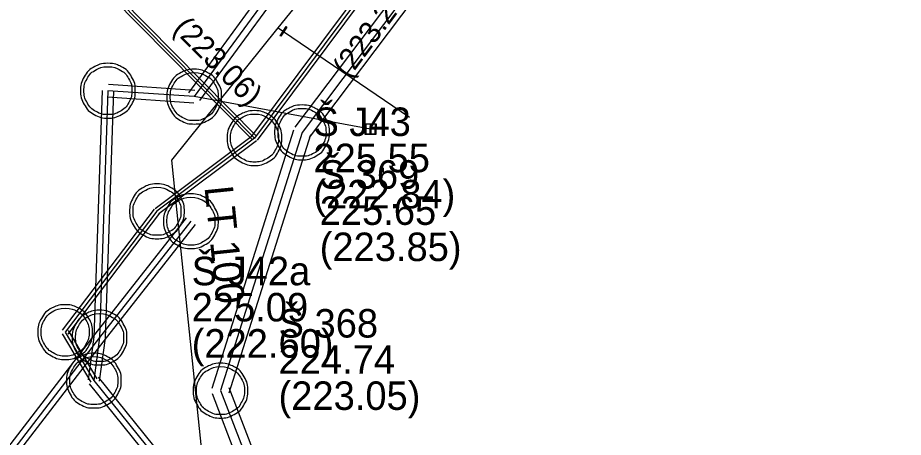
# Model space of a CAD drawing. Extents: x -592202 to -587539, y -1167222 to -1162672.
# Drawn here: x -589901.41 to -589860.99, y -1164491.13 to -1164471.99 of the extents above; entities that cross this region are included whole.
import ezdxf

# ---------------------------------------------------------------- set-up
doc = ezdxf.new("R2010")
doc.units = 0
for name, color, linetype in [('K Kanalizační vpusť', 7, 'Continuous'), ('K Označení šachty', 7, 'Continuous'), ('K Popis nerozlišený', 7, 'Continuous'), ('K Přípojka', 7, 'Continuous'), ('K Stoka', 7, 'Continuous'), ('K Stoka - okraje', 7, 'Continuous'), ('K Šachta', 7, 'Continuous'), ('VP Přípojka', 7, 'Continuous'), ('VP Řad', 7, 'Continuous'), ('VP Řad - popis', 7, 'Continuous'), ('VP Šoupě', 7, 'Continuous')]:
    doc.layers.add(name, color=color, linetype=linetype)

msp = doc.modelspace()

# ---------------------------------------------------------------- linework, layer by layer
at = {"layer": 'K Kanalizační vpusť'}
for points in [[(-589885.555, -1164477.315), (-589885.545, -1164476.815), (-589885.045, -1164476.826), (-589885.055, -1164477.325), (-589885.555, -1164477.315)], [(-589885.311, -1164476.851), (-589885.514, -1164476.847), (-589885.523, -1164477.285), (-589885.32, -1164477.289), (-589885.311, -1164476.851)], [(-589885.289, -1164477.289), (-589885.086, -1164477.294), (-589885.077, -1164476.856), (-589885.28, -1164476.852), (-589885.289, -1164477.289)]]:
    msp.add_lwpolyline(points, dxfattribs=at)
at = {"layer": 'K Přípojka'}
msp.add_line((-589885.3, -1164477.07), (-589893.35, -1164475.59), dxfattribs=at)
at = {"layer": 'K Stoka'}
for p, q in [((-589865.22, -1164446.51), (-589888.43, -1164477.22)), ((-589879.07, -1164456.07), (-589893.35, -1164475.59)), ((-589897.76, -1164470.23), (-589890.6, -1164477.48)), ((-589897.29, -1164475.32), (-589897.67, -1164486.58)), ((-589893.35, -1164475.59), (-589897.29, -1164475.32)), ((-589888.43, -1164477.22), (-589892.15, -1164489)), ((-589890.6, -1164477.48), (-589895.05, -1164480.82)), ((-589895.05, -1164480.82), (-589899.24, -1164486.33)), ((-589893.5, -1164481.27), (-589897.67, -1164486.58)), ((-589897.67, -1164486.58), (-589918.08, -1164513.04)), ((-589899.24, -1164486.33), (-589897.93, -1164488.54)), ((-589897.67, -1164486.58), (-589897.93, -1164488.54)), ((-589897.93, -1164488.54), (-589874.41, -1164517.59)), ((-589892.15, -1164489), (-589889.05, -1164497.04))]:
    msp.add_line(p, q, dxfattribs=at)
msp.add_lwpolyline([(-589871.95, -1164452.5), (-589873.751, -1164454.912), (-589881.02, -1164464.648), (-589890.6, -1164477.48)], dxfattribs=at)
at = {"layer": 'K Stoka - okraje'}
for p, q in [((-589888.749, -1164476.979), (-589865.539, -1164446.269)), ((-589864.901, -1164446.751), (-589888.111, -1164477.461)), ((-589893.592, -1164475.413), (-589879.312, -1164455.893)), ((-589878.828, -1164456.247), (-589893.108, -1164475.767)), ((-589890.689, -1164477.568), (-589897.849, -1164470.318)), ((-589897.671, -1164470.142), (-589890.511, -1164477.392)), ((-589897.92, -1164486.572), (-589897.54, -1164475.312)), ((-589897.269, -1164475.021), (-589893.329, -1164475.291)), ((-589897.04, -1164475.328), (-589897.42, -1164486.588)), ((-589893.371, -1164475.889), (-589897.311, -1164475.619)), ((-589892.531, -1164488.88), (-589888.811, -1164477.1)), ((-589895.14, -1164480.7), (-589890.69, -1164477.36)), ((-589890.51, -1164477.6), (-589894.96, -1164480.94)), ((-589888.049, -1164477.34), (-589891.769, -1164489.12)), ((-589899.359, -1164486.239), (-589895.169, -1164480.729)), ((-589894.931, -1164480.911), (-589899.121, -1164486.421)), ((-589897.867, -1164486.426), (-589893.697, -1164481.116)), ((-589893.303, -1164481.424), (-589897.473, -1164486.734)), ((-589918.278, -1164512.887), (-589897.868, -1164486.427)), ((-589898.059, -1164488.616), (-589899.369, -1164486.406)), ((-589899.111, -1164486.254), (-589897.801, -1164488.464)), ((-589898.178, -1164488.507), (-589897.918, -1164486.547)), ((-589897.422, -1164486.613), (-589897.682, -1164488.573)), ((-589897.472, -1164486.733), (-589917.882, -1164513.193)), ((-589897.736, -1164488.383), (-589874.216, -1164517.433)), ((-589874.604, -1164517.747), (-589898.124, -1164488.697)), ((-589891.777, -1164488.856), (-589888.677, -1164496.896)), ((-589889.423, -1164497.184), (-589892.523, -1164489.144))]:
    msp.add_line(p, q, dxfattribs=at)
for points in [[(-589890.72, -1164477.39), (-589881.14, -1164464.558), (-589873.871, -1164454.822), (-589872.07, -1164452.41)], [(-589871.83, -1164452.59), (-589873.631, -1164455.002), (-589873.631, -1164455.002), (-589880.9, -1164464.738), (-589890.48, -1164477.57)]]:
    msp.add_lwpolyline(points, dxfattribs=at)
at = {"layer": 'K Šachta'}
for points in [[(-589897.291, -1164474.07), (-589896.976, -1164474.07), (-589896.677, -1164474.231), (-589896.378, -1164474.392), (-589896.209, -1164474.693), (-589896.04, -1164474.994), (-589896.04, -1164475.321), (-589896.04, -1164475.646), (-589896.205, -1164475.943), (-589896.37, -1164476.24), (-589896.667, -1164476.405), (-589896.965, -1164476.57), (-589897.291, -1164476.57), (-589897.615, -1164476.57), (-589897.913, -1164476.405), (-589898.21, -1164476.24), (-589898.375, -1164475.943), (-589898.54, -1164475.646), (-589898.54, -1164475.321), (-589898.54, -1164474.994), (-589898.372, -1164474.693), (-589898.204, -1164474.392), (-589897.906, -1164474.231), (-589897.607, -1164474.07), (-589897.291, -1164474.07)], [(-589897.29, -1164474.226), (-589897.567, -1164474.226), (-589897.829, -1164474.367), (-589898.091, -1164474.508), (-589898.237, -1164474.771), (-589898.384, -1164475.033), (-589898.384, -1164475.32), (-589898.384, -1164475.604), (-589898.239, -1164475.864), (-589898.094, -1164476.124), (-589897.834, -1164476.269), (-589897.573, -1164476.414), (-589897.29, -1164476.414), (-589897.007, -1164476.414), (-589896.746, -1164476.269), (-589896.486, -1164476.124), (-589896.341, -1164475.864), (-589896.196, -1164475.604), (-589896.196, -1164475.32), (-589896.196, -1164475.033), (-589896.345, -1164474.771), (-589896.493, -1164474.508), (-589896.754, -1164474.367), (-589897.015, -1164474.226), (-589897.29, -1164474.226)], [(-589893.351, -1164474.34), (-589893.036, -1164474.34), (-589892.737, -1164474.501), (-589892.438, -1164474.662), (-589892.269, -1164474.963), (-589892.1, -1164475.264), (-589892.1, -1164475.591), (-589892.1, -1164475.916), (-589892.265, -1164476.213), (-589892.43, -1164476.51), (-589892.727, -1164476.675), (-589893.025, -1164476.84), (-589893.351, -1164476.84), (-589893.675, -1164476.84), (-589893.973, -1164476.675), (-589894.27, -1164476.51), (-589894.435, -1164476.213), (-589894.6, -1164475.916), (-589894.6, -1164475.591), (-589894.6, -1164475.264), (-589894.432, -1164474.963), (-589894.264, -1164474.662), (-589893.966, -1164474.501), (-589893.667, -1164474.34), (-589893.351, -1164474.34)], [(-589893.35, -1164474.496), (-589893.627, -1164474.496), (-589893.889, -1164474.637), (-589894.151, -1164474.778), (-589894.297, -1164475.041), (-589894.444, -1164475.303), (-589894.444, -1164475.59), (-589894.444, -1164475.874), (-589894.299, -1164476.134), (-589894.154, -1164476.394), (-589893.894, -1164476.539), (-589893.633, -1164476.684), (-589893.35, -1164476.684), (-589893.067, -1164476.684), (-589892.806, -1164476.539), (-589892.546, -1164476.394), (-589892.401, -1164476.134), (-589892.256, -1164475.874), (-589892.256, -1164475.59), (-589892.256, -1164475.303), (-589892.405, -1164475.041), (-589892.553, -1164474.778), (-589892.814, -1164474.637), (-589893.075, -1164474.496), (-589893.35, -1164474.496)], [(-589888.431, -1164475.97), (-589888.116, -1164475.97), (-589887.817, -1164476.131), (-589887.518, -1164476.292), (-589887.349, -1164476.593), (-589887.18, -1164476.894), (-589887.18, -1164477.221), (-589887.18, -1164477.546), (-589887.345, -1164477.843), (-589887.51, -1164478.14), (-589887.807, -1164478.305), (-589888.105, -1164478.47), (-589888.431, -1164478.47), (-589888.755, -1164478.47), (-589889.053, -1164478.305), (-589889.35, -1164478.14), (-589889.515, -1164477.843), (-589889.68, -1164477.546), (-589889.68, -1164477.221), (-589889.68, -1164476.894), (-589889.512, -1164476.593), (-589889.344, -1164476.292), (-589889.046, -1164476.131), (-589888.747, -1164475.97), (-589888.431, -1164475.97)], [(-589890.601, -1164476.23), (-589890.286, -1164476.23), (-589889.987, -1164476.391), (-589889.688, -1164476.552), (-589889.519, -1164476.853), (-589889.35, -1164477.154), (-589889.35, -1164477.481), (-589889.35, -1164477.806), (-589889.515, -1164478.103), (-589889.68, -1164478.4), (-589889.977, -1164478.565), (-589890.275, -1164478.73), (-589890.601, -1164478.73), (-589890.925, -1164478.73), (-589891.223, -1164478.565), (-589891.52, -1164478.4), (-589891.685, -1164478.103), (-589891.85, -1164477.806), (-589891.85, -1164477.481), (-589891.85, -1164477.154), (-589891.682, -1164476.853), (-589891.514, -1164476.552), (-589891.216, -1164476.391), (-589890.917, -1164476.23), (-589890.601, -1164476.23)], [(-589890.6, -1164476.386), (-589890.877, -1164476.386), (-589891.139, -1164476.527), (-589891.401, -1164476.668), (-589891.547, -1164476.931), (-589891.694, -1164477.193), (-589891.694, -1164477.48), (-589891.694, -1164477.764), (-589891.549, -1164478.024), (-589891.404, -1164478.284), (-589891.144, -1164478.429), (-589890.883, -1164478.574), (-589890.6, -1164478.574), (-589890.317, -1164478.574), (-589890.056, -1164478.429), (-589889.796, -1164478.284), (-589889.651, -1164478.024), (-589889.506, -1164477.764), (-589889.506, -1164477.48), (-589889.506, -1164477.193), (-589889.655, -1164476.931), (-589889.803, -1164476.668), (-589890.064, -1164476.527), (-589890.325, -1164476.386), (-589890.6, -1164476.386)], [(-589888.43, -1164476.126), (-589888.707, -1164476.126), (-589888.969, -1164476.267), (-589889.231, -1164476.408), (-589889.377, -1164476.671), (-589889.524, -1164476.933), (-589889.524, -1164477.22), (-589889.524, -1164477.504), (-589889.379, -1164477.764), (-589889.234, -1164478.024), (-589888.974, -1164478.169), (-589888.713, -1164478.314), (-589888.43, -1164478.314), (-589888.147, -1164478.314), (-589887.886, -1164478.169), (-589887.626, -1164478.024), (-589887.481, -1164477.764), (-589887.336, -1164477.504), (-589887.336, -1164477.22), (-589887.336, -1164476.933), (-589887.485, -1164476.671), (-589887.633, -1164476.408), (-589887.894, -1164476.267), (-589888.155, -1164476.126), (-589888.43, -1164476.126)], [(-589895.051, -1164479.57), (-589894.736, -1164479.57), (-589894.437, -1164479.731), (-589894.138, -1164479.892), (-589893.969, -1164480.193), (-589893.8, -1164480.494), (-589893.8, -1164480.821), (-589893.8, -1164481.146), (-589893.965, -1164481.443), (-589894.13, -1164481.74), (-589894.427, -1164481.905), (-589894.725, -1164482.07), (-589895.051, -1164482.07), (-589895.375, -1164482.07), (-589895.673, -1164481.905), (-589895.97, -1164481.74), (-589896.135, -1164481.443), (-589896.3, -1164481.146), (-589896.3, -1164480.821), (-589896.3, -1164480.494), (-589896.132, -1164480.193), (-589895.964, -1164479.892), (-589895.666, -1164479.731), (-589895.367, -1164479.57), (-589895.051, -1164479.57)], [(-589895.05, -1164479.726), (-589895.327, -1164479.726), (-589895.589, -1164479.867), (-589895.851, -1164480.008), (-589895.997, -1164480.271), (-589896.144, -1164480.533), (-589896.144, -1164480.82), (-589896.144, -1164481.104), (-589895.999, -1164481.364), (-589895.854, -1164481.624), (-589895.594, -1164481.769), (-589895.333, -1164481.914), (-589895.05, -1164481.914), (-589894.767, -1164481.914), (-589894.506, -1164481.769), (-589894.246, -1164481.624), (-589894.101, -1164481.364), (-589893.956, -1164481.104), (-589893.956, -1164480.82), (-589893.956, -1164480.533), (-589894.105, -1164480.271), (-589894.253, -1164480.008), (-589894.514, -1164479.867), (-589894.775, -1164479.726), (-589895.05, -1164479.726)], [(-589893.501, -1164480.02), (-589893.186, -1164480.02), (-589892.887, -1164480.181), (-589892.588, -1164480.342), (-589892.419, -1164480.643), (-589892.25, -1164480.944), (-589892.25, -1164481.271), (-589892.25, -1164481.596), (-589892.415, -1164481.893), (-589892.58, -1164482.19), (-589892.877, -1164482.355), (-589893.175, -1164482.52), (-589893.501, -1164482.52), (-589893.825, -1164482.52), (-589894.123, -1164482.355), (-589894.42, -1164482.19), (-589894.585, -1164481.893), (-589894.75, -1164481.596), (-589894.75, -1164481.271), (-589894.75, -1164480.944), (-589894.582, -1164480.643), (-589894.414, -1164480.342), (-589894.116, -1164480.181), (-589893.817, -1164480.02), (-589893.501, -1164480.02)], [(-589893.5, -1164480.176), (-589893.777, -1164480.176), (-589894.039, -1164480.317), (-589894.301, -1164480.458), (-589894.447, -1164480.721), (-589894.594, -1164480.983), (-589894.594, -1164481.27), (-589894.594, -1164481.554), (-589894.449, -1164481.814), (-589894.304, -1164482.074), (-589894.044, -1164482.219), (-589893.783, -1164482.364), (-589893.5, -1164482.364), (-589893.217, -1164482.364), (-589892.956, -1164482.219), (-589892.696, -1164482.074), (-589892.551, -1164481.814), (-589892.406, -1164481.554), (-589892.406, -1164481.27), (-589892.406, -1164480.983), (-589892.555, -1164480.721), (-589892.703, -1164480.458), (-589892.964, -1164480.317), (-589893.225, -1164480.176), (-589893.5, -1164480.176)], [(-589899.241, -1164485.08), (-589898.926, -1164485.08), (-589898.627, -1164485.241), (-589898.328, -1164485.402), (-589898.159, -1164485.703), (-589897.99, -1164486.004), (-589897.99, -1164486.331), (-589897.99, -1164486.656), (-589898.155, -1164486.953), (-589898.32, -1164487.25), (-589898.617, -1164487.415), (-589898.915, -1164487.58), (-589899.241, -1164487.58), (-589899.565, -1164487.58), (-589899.863, -1164487.415), (-589900.16, -1164487.25), (-589900.325, -1164486.953), (-589900.49, -1164486.656), (-589900.49, -1164486.331), (-589900.49, -1164486.004), (-589900.322, -1164485.703), (-589900.154, -1164485.402), (-589899.856, -1164485.241), (-589899.557, -1164485.08), (-589899.241, -1164485.08)], [(-589899.24, -1164485.236), (-589899.517, -1164485.236), (-589899.779, -1164485.377), (-589900.041, -1164485.518), (-589900.187, -1164485.781), (-589900.334, -1164486.043), (-589900.334, -1164486.33), (-589900.334, -1164486.614), (-589900.189, -1164486.874), (-589900.044, -1164487.134), (-589899.784, -1164487.279), (-589899.523, -1164487.424), (-589899.24, -1164487.424), (-589898.957, -1164487.424), (-589898.696, -1164487.279), (-589898.436, -1164487.134), (-589898.291, -1164486.874), (-589898.146, -1164486.614), (-589898.146, -1164486.33), (-589898.146, -1164486.043), (-589898.295, -1164485.781), (-589898.443, -1164485.518), (-589898.704, -1164485.377), (-589898.965, -1164485.236), (-589899.24, -1164485.236)], [(-589897.671, -1164485.33), (-589897.356, -1164485.33), (-589897.057, -1164485.491), (-589896.758, -1164485.652), (-589896.589, -1164485.953), (-589896.42, -1164486.254), (-589896.42, -1164486.581), (-589896.42, -1164486.906), (-589896.585, -1164487.203), (-589896.75, -1164487.5), (-589897.047, -1164487.665), (-589897.345, -1164487.83), (-589897.671, -1164487.83), (-589897.995, -1164487.83), (-589898.293, -1164487.665), (-589898.59, -1164487.5), (-589898.755, -1164487.203), (-589898.92, -1164486.906), (-589898.92, -1164486.581), (-589898.92, -1164486.254), (-589898.752, -1164485.953), (-589898.584, -1164485.652), (-589898.286, -1164485.491), (-589897.987, -1164485.33), (-589897.671, -1164485.33)], [(-589897.67, -1164485.486), (-589897.947, -1164485.486), (-589898.209, -1164485.627), (-589898.471, -1164485.768), (-589898.617, -1164486.031), (-589898.764, -1164486.293), (-589898.764, -1164486.58), (-589898.764, -1164486.864), (-589898.619, -1164487.124), (-589898.474, -1164487.384), (-589898.214, -1164487.529), (-589897.953, -1164487.674), (-589897.67, -1164487.674), (-589897.387, -1164487.674), (-589897.126, -1164487.529), (-589896.866, -1164487.384), (-589896.721, -1164487.124), (-589896.576, -1164486.864), (-589896.576, -1164486.58), (-589896.576, -1164486.293), (-589896.725, -1164486.031), (-589896.873, -1164485.768), (-589897.134, -1164485.627), (-589897.395, -1164485.486), (-589897.67, -1164485.486)], [(-589897.931, -1164487.29), (-589897.616, -1164487.29), (-589897.317, -1164487.451), (-589897.018, -1164487.612), (-589896.849, -1164487.913), (-589896.68, -1164488.214), (-589896.68, -1164488.541), (-589896.68, -1164488.866), (-589896.845, -1164489.163), (-589897.01, -1164489.46), (-589897.307, -1164489.625), (-589897.605, -1164489.79), (-589897.931, -1164489.79), (-589898.255, -1164489.79), (-589898.553, -1164489.625), (-589898.85, -1164489.46), (-589899.015, -1164489.163), (-589899.18, -1164488.866), (-589899.18, -1164488.541), (-589899.18, -1164488.214), (-589899.012, -1164487.913), (-589898.844, -1164487.612), (-589898.546, -1164487.451), (-589898.247, -1164487.29), (-589897.931, -1164487.29)], [(-589897.93, -1164487.446), (-589898.207, -1164487.446), (-589898.469, -1164487.587), (-589898.731, -1164487.728), (-589898.877, -1164487.991), (-589899.024, -1164488.253), (-589899.024, -1164488.54), (-589899.024, -1164488.824), (-589898.879, -1164489.084), (-589898.734, -1164489.344), (-589898.474, -1164489.489), (-589898.213, -1164489.634), (-589897.93, -1164489.634), (-589897.647, -1164489.634), (-589897.386, -1164489.489), (-589897.126, -1164489.344), (-589896.981, -1164489.084), (-589896.836, -1164488.824), (-589896.836, -1164488.54), (-589896.836, -1164488.253), (-589896.985, -1164487.991), (-589897.133, -1164487.728), (-589897.394, -1164487.587), (-589897.655, -1164487.446), (-589897.93, -1164487.446)], [(-589892.151, -1164487.75), (-589891.836, -1164487.75), (-589891.537, -1164487.911), (-589891.238, -1164488.072), (-589891.069, -1164488.373), (-589890.9, -1164488.674), (-589890.9, -1164489.001), (-589890.9, -1164489.326), (-589891.065, -1164489.623), (-589891.23, -1164489.92), (-589891.527, -1164490.085), (-589891.825, -1164490.25), (-589892.151, -1164490.25), (-589892.475, -1164490.25), (-589892.773, -1164490.085), (-589893.07, -1164489.92), (-589893.235, -1164489.623), (-589893.4, -1164489.326), (-589893.4, -1164489.001), (-589893.4, -1164488.674), (-589893.232, -1164488.373), (-589893.064, -1164488.072), (-589892.766, -1164487.911), (-589892.467, -1164487.75), (-589892.151, -1164487.75)], [(-589892.15, -1164487.906), (-589892.427, -1164487.906), (-589892.689, -1164488.047), (-589892.951, -1164488.188), (-589893.097, -1164488.451), (-589893.244, -1164488.713), (-589893.244, -1164489), (-589893.244, -1164489.284), (-589893.099, -1164489.544), (-589892.954, -1164489.804), (-589892.694, -1164489.949), (-589892.433, -1164490.094), (-589892.15, -1164490.094), (-589891.867, -1164490.094), (-589891.606, -1164489.949), (-589891.346, -1164489.804), (-589891.201, -1164489.544), (-589891.056, -1164489.284), (-589891.056, -1164489), (-589891.056, -1164488.713), (-589891.205, -1164488.451), (-589891.353, -1164488.188), (-589891.614, -1164488.047), (-589891.875, -1164487.906), (-589892.15, -1164487.906)]]:
    msp.add_open_spline(points, degree=3, dxfattribs=at)
at = {"layer": 'VP Přípojka'}
msp.add_lwpolyline([(-589889.514, -1164472.453), (-589889.275, -1164472.615), (-589883.524, -1164476.525)], dxfattribs=at)
at = {"layer": 'VP Řad'}
msp.add_lwpolyline([(-589892.415, -1164497.493), (-589894.13, -1164480.877), (-589894.376, -1164478.495), (-589889.514, -1164472.453), (-589888.993, -1164471.805), (-589887.559, -1164470.039), (-589884.253, -1164465.454), (-589884.108, -1164465.269), (-589874.855, -1164453.424), (-589874.28, -1164452.681), (-589870.944, -1164448.37), (-589870.008, -1164447.16), (-589867.137, -1164443.45), (-589866.009, -1164441.993), (-589865.447, -1164441.266), (-589863.988, -1164439.381), (-589863.935, -1164439.312), (-589861.879, -1164436.551), (-589860.987, -1164435.354)], dxfattribs=at)
at = {"layer": 'VP Šoupě'}
msp.add_lwpolyline([(-589889.122, -1164472.417), (-589889.403, -1164472.831), (-589889.429, -1164472.813), (-589889.148, -1164472.4), (-589889.122, -1164472.417)], dxfattribs=at)

# ---------------------------------------------------------------- texts
at = {"layer": 'K Označení šachty'}
for s, p in [('Š J43', (-589887.91, -1164477.388)), ('225.55', (-589887.91, -1164479.038)), ('Š 369', (-589887.624, -1164479.791)), ('(222.84)', (-589887.91, -1164480.688)), ('225.65', (-589887.624, -1164481.441)), ('(223.85)', (-589887.624, -1164483.091)), ('Š J42a', (-589893.467, -1164484.194)), ('225.09', (-589893.467, -1164485.844)), ('Š 368', (-589889.502, -1164486.579)), ('(222.60)', (-589893.467, -1164487.494)), ('224.74', (-589889.502, -1164488.229)), ('(223.05)', (-589889.502, -1164489.879))]:
    msp.add_text(s, height=1.3, dxfattribs=at).set_placement(p)
at = {"layer": 'K Popis nerozlišený'}
for s, rotation, p in [('(223.20)', 53.2546, (-589886.312, -1164474.802)), ('(223.06)', 314.6421, (-589894.357, -1164472.543))]:
    msp.add_text(s, height=1, rotation=rotation, dxfattribs=at).set_placement(p)
at = {"layer": 'VP Řad - popis'}
msp.add_text('LT 100', height=1.3, rotation=275.8933, dxfattribs=at).set_placement((-589892.886, -1164479.718))

doc.saveas('drawing.dxf')
